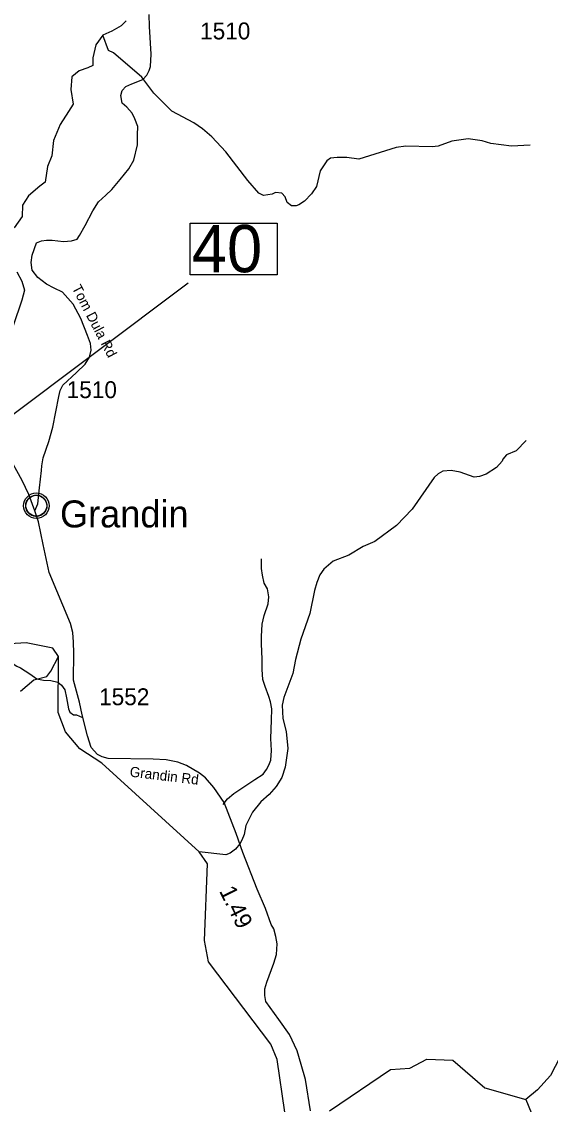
# Model space of a CAD drawing. Extents: x 1159738 to 1321356, y 736314 to 882035.
# Drawn here: x 1286444 to 1290358, y 838175 to 846191 of the extents above; entities that cross this region are included whole.
import ezdxf

# ---------------------------------------------------------------- set-up
doc = ezdxf.new("R2010")
doc.units = 0
for name, color, linetype in [('Exist Civil Demographics Community CELL', 7, 'Continuous'), ('Exist Civil Demographics Community Label', 7, 'Continuous'), ('Exist Hydrographic Creek Single Shore', 7, 'Continuous'), ('Exist Hydrographic Misc Water Feature', 7, 'Continuous'), ('Exist Road Non-System Type 51', 7, 'Continuous'), ('Exist Road Secondary Mileage Hundredths English Label', 7, 'Continuous'), ('Exist Road Secondary Structure Standard Bridge Number Label', 7, 'Continuous'), ('Exist Road Secondary Type 41 Attributed', 7, 'Continuous'), ('Exist Road Secondary Type 51 Attributed', 7, 'Continuous'), ('Exist Road Secondary Type 51 Label', 7, 'Continuous'), ('Exist Road Secondary Type 51 Number Label', 7, 'Continuous')]:
    doc.layers.add(name, color=color, linetype=linetype)

msp = doc.modelspace()

# ---------------------------------------------------------------- linework, layer by layer
at = {"layer": 'Exist Civil Demographics Community CELL'}
msp.add_lwpolyline([(1286475.1, 842619.4), (1286476.1, 842625), (1286477.9, 842631.5), (1286480.8, 842638.7), (1286483.8, 842644.5), (1286487.1, 842650.2), (1286490.9, 842655.3), (1286494.8, 842659.7), (1286499.4, 842664.3), (1286504.9, 842668.9), (1286510.4, 842672.6), (1286515.2, 842675.4), (1286520.3, 842677.9), (1286525.8, 842680.2), (1286531.4, 842682), (1286535.7, 842683.2), (1286540.6, 842683.9), (1286544.7, 842684.6), (1286551.1, 842684.9), (1286555.5, 842684.8), (1286561.2, 842684.5), (1286566.1, 842683.8), (1286571, 842682.8), (1286576, 842681.4), (1286581.1, 842679.4), (1286587.8, 842676.5), (1286594.1, 842673), (1286599.1, 842669.5), (1286604.3, 842665.5), (1286607.6, 842662.3), (1286611.7, 842657.9), (1286615.6, 842653.3), (1286618.7, 842648.7), (1286621.8, 842643.7), (1286624.2, 842638.5), (1286626.3, 842633.5), (1286627.8, 842628.5), (1286629.1, 842623.9), (1286630.2, 842617.8), (1286630.8, 842613.1), (1286631.1, 842607.1), (1286630.9, 842601.3), (1286630.4, 842595.6), (1286629.4, 842590.2), (1286627.8, 842584), (1286625.9, 842578.2), (1286623.6, 842573.1), (1286620.4, 842567.1), (1286617.2, 842561.8), (1286613.7, 842557.1), (1286609.5, 842552.3), (1286604.2, 842547.4), (1286599.2, 842543.3), (1286594.2, 842539.8), (1286589.8, 842537.3), (1286583, 842534.1), (1286575.9, 842531.4), (1286569.9, 842529.9), (1286563.3, 842528.6), (1286558.9, 842528.1), (1286554.4, 842527.9), (1286548.8, 842527.9), (1286544.5, 842528.3), (1286538.9, 842529), (1286533, 842530.3), (1286528.4, 842531.6), (1286523.2, 842533.5), (1286518.6, 842535.5), (1286514.7, 842537.7), (1286507.9, 842541.8), (1286502.3, 842546.1), (1286497.4, 842550.6), (1286493, 842555.4), (1286489.8, 842559.4), (1286486.8, 842563.6), (1286482.7, 842570.7), (1286481, 842574.2), (1286479.3, 842578.2), (1286476.7, 842586.4), (1286475.1, 842593.5), (1286474.5, 842598.6), (1286474.1, 842604.9), (1286474.1, 842609.6), (1286474.6, 842616.1)], close=True, dxfattribs=at)
for centre, radius in [((1286552.8, 842607), 94.3), ((1286552.5, 842607.2), 76.7)]:
    msp.add_circle(centre, radius, dxfattribs=at)
at = {"layer": 'Exist Hydrographic Creek Single Shore'}
for points in [[(1287216.8, 846195.9), (1287181.6, 846160.6), (1287111.1, 846121), (1287045.1, 846090.2), (1286992.3, 846019.7), (1286970.3, 845922.9), (1286970.3, 845865.6), (1286935.1, 845848), (1286869.1, 845826), (1286816.3, 845781.9), (1286807.5, 845689.5), (1286825.1, 845579.4), (1286789.9, 845526.5), (1286728.3, 845429.7), (1286679.9, 845310.8), (1286666.7, 845196.3), (1286635.9, 845117), (1286618.3, 845002.5), (1286578.7, 844971.7), (1286495.1, 844901.2), (1286451.1, 844830.8), (1286446.7, 844747.1), (1286389.5, 844663.5)], [(1286407.1, 844337.6), (1286446.5, 844269.1), (1286464.1, 844203), (1286446.5, 844128.2), (1286380.5, 843938.8)], [(1288439.6, 838007), (1288392.7, 838116.2), (1288335.7, 838508.1), (1288288.6, 838620.6), (1287827.7, 839230.6), (1287798.6, 839388.8), (1287820.6, 839956.2), (1287758.9, 840045.3), (1287038.6, 840700.7), (1286874.6, 840805.8), (1286768.6, 840932.6), (1286714.5, 841074.9), (1286715.6, 841491.7), (1286675.6, 841551.6), (1286476.6, 841591.7), (1286150.5, 841572), (1285919.5, 841655.4), (1285783.5, 841881.4), (1285709.6, 841925.5)], [(1288723, 838127.8), (1289175.7, 838432.1), (1289317.7, 838442.4), (1289444.7, 838508.8), (1289636.6, 838501.6), (1289872.6, 838296.6), (1290177.5, 838210.9), (1290273.7, 837976.8), (1290411.7, 837832.8)]]:
    msp.add_lwpolyline(points, dxfattribs=at)
at = {"layer": 'Exist Hydrographic Misc Water Feature'}
for points in [[(1290208.8, 845277.2), (1290070.5, 845268.5), (1289916.9, 845289.6), (1289853.4, 845307.3), (1289749.6, 845322.5), (1289629.1, 845306.9), (1289528.2, 845269.5), (1289482, 845263), (1289288, 845269.4), (1289215.7, 845259.3), (1288939.5, 845172.1), (1288851.7, 845183.8), (1288779.7, 845186), (1288731.4, 845178.8), (1288702.9, 845159.7), (1288653.1, 845085.1), (1288626.2, 844969.1), (1288590.9, 844916.5), (1288537.6, 844861.8), (1288496.8, 844834.7), (1288476.7, 844826.9), (1288440.7, 844827.6), (1288409.2, 844852.9), (1288394.1, 844893.4), (1288370.9, 844921.8), (1288323, 844925.2), (1288298.7, 844913.4), (1288234.3, 844903.2), (1288198.7, 844920.3), (1288118.9, 845013.8), (1287956.1, 845228), (1287852.8, 845338.4), (1287782.1, 845398.1), (1287719.1, 845440.4), (1287555.2, 845528.2), (1287422.4, 845661.3), (1287333.3, 845779.7), (1287123.4, 845958.7), (1287087.9, 845975.8), (1287045.1, 846090.2)], [(1290179.2, 843089.8), (1290105.3, 843014.2), (1290032.5, 842983.6), (1290005.7, 842952.1), (1290001.3, 842936.7), (1289960.1, 842889), (1289882.8, 842841.4), (1289834.4, 842822.7), (1289794.3, 842819.3), (1289691.1, 842854.2), (1289623.3, 842867.9), (1289563.2, 842863.4), (1289526.7, 842843.6), (1289498, 842816.2), (1289334.2, 842580.7), (1289219.1, 842461.6), (1289058.1, 842340.9), (1288973.2, 842304.8), (1288867.4, 842239.7), (1288750.3, 842196.9), (1288680.8, 842138.3), (1288651.8, 842094.6), (1288628.4, 842039.3), (1288610.9, 841979.7), (1288578.7, 841808.9), (1288512, 841618.2), (1288470.2, 841468.8), (1288451.7, 841364.9), (1288385.3, 841186.5), (1288372, 841131), (1288377.4, 841030.8), (1288403.1, 840934.3), (1288414, 840810.1), (1288394.6, 840670.2), (1288370.7, 840595.2), (1288329.1, 840527.9), (1288275.6, 840469), (1288214.3, 840414.5), (1288152.4, 840337.7), (1288103.9, 840239.4), (1288090.2, 840171.6), (1288073.2, 840131.7), (1288060.5, 840104), (1288027.6, 840064.5), (1287986.8, 840034.1), (1287956.4, 840022.4), (1287758.9, 840045.3)], [(1286435.2, 841233.1), (1286533.3, 841318.1), (1286631.1, 841342.9), (1286661.1, 841383), (1286715.6, 841491.7)], [(1291837.8, 839971.6), (1291800.1, 839904.3), (1291701.6, 839802.9), (1291546.7, 839608.2), (1291448.2, 839506.7), (1291352.4, 839434.8), (1291327.6, 839407.4), (1291148.1, 839183.6), (1291114.7, 839128.5), (1291061.2, 839071.3), (1291004.2, 839033.1), (1290902.9, 838983.4), (1290689, 838906.5), (1290662.6, 838891.4), (1290596.8, 838824.6), (1290571.6, 838773.4), (1290532.9, 838666.7), (1290427.3, 838522.7), (1290360.1, 838388.7), (1290263.4, 838283.1), (1290177.5, 838210.9)]]:
    msp.add_lwpolyline(points, dxfattribs=at)
at = {"layer": 'Exist Road Non-System Type 51'}
for points in [[(1287937.1, 840395.8), (1287967.9, 840435.8), (1288014.1, 840477.5), (1288080.4, 840520.6), (1288171.3, 840579.2), (1288231.3, 840619.3), (1288256, 840653.2), (1288274.5, 840687.1), (1288288.3, 840722.6), (1288294.5, 840793.5), (1288288.3, 840882.9), (1288292.9, 841020), (1288296, 841104.1), (1288286.8, 841155), (1288272.9, 841193.5), (1288246.7, 841267.5), (1288229.8, 841321.5), (1288225.1, 841395.5), (1288223.6, 841471), (1288220.6, 841584.2), (1288220.6, 841639.7), (1288223.7, 841729.1), (1288239.1, 841793.8), (1288268.3, 841881.7), (1288274.4, 841933.2), (1288265.2, 841991.8), (1288240.6, 842033.4), (1288226.7, 842092), (1288220.5, 842142.8), (1288220.5, 842213.7)], [(1286216.2, 841461.3), (1286242, 841469.4), (1286266.7, 841469.4), (1286291.3, 841467.8), (1286316, 841466.3), (1286345.2, 841457), (1286372.9, 841440.1), (1286408.4, 841420), (1286436.1, 841406.2), (1286503.9, 841361.5), (1286556.2, 841326), (1286605.5, 841315.2), (1286659.4, 841312.1), (1286711.8, 841301.4), (1286738, 841278.2), (1286762.6, 841242.8), (1286776.5, 841185.7), (1286790.4, 841104.1), (1286799.6, 841079.4), (1286828.9, 841059.4), (1286848.9, 841057.8), (1286895.1, 841037.8)]]:
    msp.add_lwpolyline(points, dxfattribs=at)
at = {"layer": 'Exist Road Secondary Structure Standard Bridge Number Label'}
msp.add_line((1286298.7, 843222.7), (1287677.8, 844257), dxfattribs=at)
msp.add_lwpolyline([(1287691.4, 844698.1), (1288335.5, 844698.1), (1288335.5, 844315.7), (1287691.4, 844315.7)], close=True, dxfattribs=at)
at = {"layer": 'Exist Road Secondary Type 41 Attributed'}
for points in [[(1287263.3, 845513.5), (1287223.8, 845556.7), (1287187.8, 845587.3), (1287178.8, 845643.1), (1287187.8, 845680.9), (1287214.8, 845711.5), (1287259.7, 845731.3), (1287342.2, 845762.9), (1287370.9, 845793.5), (1287388.9, 845829.5), (1287399, 845859.2), (1287403.7, 845948.8), (1287390.8, 846154.6), (1287389, 846242.8)], [(1286540.8, 842569.8), (1286564.1, 842621.2), (1286576.6, 842738.8), (1286591, 842868.4), (1286592.8, 842902.6), (1286603.6, 842960.2), (1286644.9, 843082.6), (1286675.5, 843188.7), (1286718.4, 843414.3), (1286729.2, 843459.3), (1286749, 843498.9), (1286849.7, 843594.3), (1286914.4, 843655.5), (1286946.8, 843705.9), (1286959.4, 843758.1), (1286954, 843806.7), (1286932.4, 843867.9), (1286882.1, 843993.9), (1286824.5, 844100), (1286747.5, 844188.8), (1286684.6, 844217.6), (1286627, 844246.4), (1286564.1, 844296.8), (1286522.7, 844350.8), (1286513.7, 844408.4), (1286522.7, 844460.6), (1286555.1, 844554.2), (1286591.1, 844568.6), (1286627, 844572.2), (1286670.2, 844574), (1286752.9, 844563.2), (1286812.3, 844568.6), (1286855.5, 844581.2), (1286873.4, 844606.4), (1286913, 844682), (1286972, 844788.9), (1287013.4, 844857.3), (1287067.3, 844905.9), (1287112.3, 844947.3), (1287173.4, 845021.1), (1287238.2, 845101.4), (1287274.1, 845166.2), (1287301.1, 845277.8), (1287301.1, 845353.4), (1287302.9, 845414.6), (1287283.1, 845472.1), (1287263.3, 845513.5)]]:
    msp.add_lwpolyline(points, dxfattribs=at)
at = {"layer": 'Exist Road Secondary Type 51 Attributed'}
for points in [[(1286540.8, 842569.8), (1286497.7, 842689.5), (1286447.4, 842793.9), (1286342, 842986.9), (1286297.9, 843055.2), (1286250.5, 843127.4), (1286191.3, 843228)], [(1288583, 838127.2), (1288544.3, 838358.8), (1288513.7, 838469.5), (1288483.2, 838570.5), (1288426.5, 838691.1), (1288349.2, 838803.6), (1288251.5, 838936.7), (1288243.4, 838980.8), (1288244.3, 839030.3), (1288258.6, 839080.7), (1288311.7, 839220.2), (1288330.6, 839284.1), (1288336, 839362.4), (1288326.1, 839417.5), (1288310.8, 839473.3), (1288291.9, 839505.7), (1288248.7, 839624.5), (1288188.5, 839768.5), (1288081.5, 840038.6), (1288031.2, 840179), (1287942.5, 840409.5), (1287867.8, 840521.1), (1287804, 840591.3), (1287760.8, 840626.4), (1287665.1, 840682.5), (1287600.3, 840708.6), (1287513.1, 840724.8), (1287416.9, 840731.1), (1287085.4, 840735.6), (1287039.6, 840747.3), (1287004.5, 840766.2), (1286959.5, 840817.5), (1286931.7, 840903.8), (1286891.6, 841057.8), (1286873.3, 841151.7), (1286828.4, 841315.5), (1286828.4, 841387.5), (1286830.2, 841446.9), (1286830.2, 841515.3), (1286828.4, 841596.3), (1286823, 841668.3), (1286805, 841734.9), (1286646.8, 842113.6), (1286603.6, 842318.8), (1286569.4, 842488), (1286540.8, 842569.8)]]:
    msp.add_lwpolyline(points, dxfattribs=at)

# ---------------------------------------------------------------- texts
at = {"layer": 'Exist Civil Demographics Community Label'}
msp.add_text('Grandin', height=200, dxfattribs=at).set_placement((1286728.2, 842446))
at = {"layer": 'Exist Road Secondary Mileage Hundredths English Label'}
msp.add_text('1.49', height=125, rotation=296.15278, dxfattribs=at).set_placement((1287904.1, 839755.4))
at = {"layer": 'Exist Road Secondary Structure Standard Bridge Number Label'}
msp.add_text('40', height=350, dxfattribs=at).set_placement((1287704, 844335.5))
at = {"layer": 'Exist Road Secondary Type 51 Label'}
for s, rotation, p in [('Tom Dula Rd', 297.55377, (1286813.1, 844219.3)), ('Grandin Rd', 353.14392, (1287241.1, 840602.2))]:
    msp.add_text(s, height=75, rotation=rotation, dxfattribs=at).set_placement(p)
at = {"layer": 'Exist Road Secondary Type 51 Number Label'}
for s, p in [('1510', (1287765.1, 846059.2)), ('1510', (1286777.4, 843403.3)), ('1552', (1287017.5, 841130.1))]:
    msp.add_text(s, height=125, dxfattribs=at).set_placement(p)

doc.saveas('drawing.dxf')
